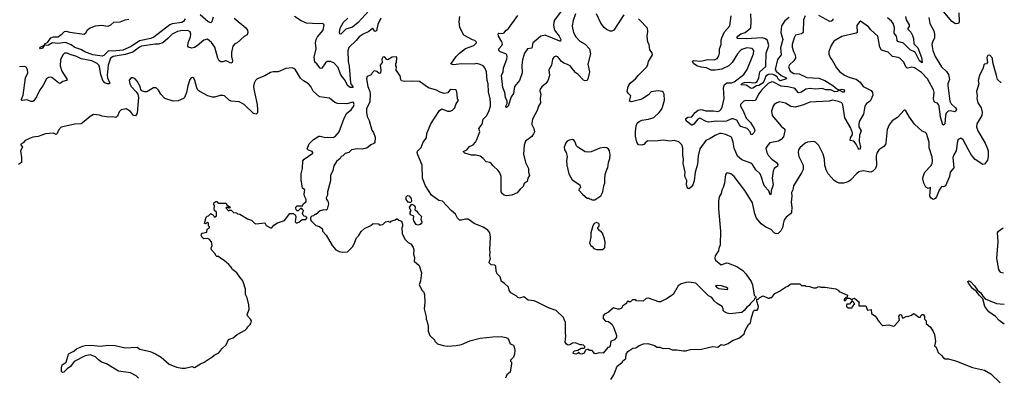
# Model space of a CAD drawing. Extents: x 2086813 to 2278017, y 548126 to 753336.
# Tile 444 of 461: x 2237240 to 2248755, y 709428 to 713596. Entities that reach past the tile are written whole.
import ezdxf

# ---------------------------------------------------------------- set-up
doc = ezdxf.new("R2010")
doc.units = 0

msp = doc.modelspace()

# ---------------------------------------------------------------- linework, layer by layer
at = {"layer": '0CON10XD'}
for points in [[(2243612, 713745), (2243491, 713585), (2243482, 713535), (2243490, 713485), (2243506, 713456), (2243549, 713405), (2243568, 713365), (2243566, 713345), (2243555, 713345), (2243384, 713416), (2243335, 713405), (2243277, 713353)], [(2239748, 713615), (2239885, 713502), (2239904, 713475), (2239909, 713445), (2239900, 713420), (2239865, 713400), (2239784, 713326), (2239755, 713313), (2239733, 713287), (2239716, 713214), (2239716, 713165), (2239727, 713113), (2239723, 713097), (2239711, 713089), (2239655, 713114), (2239645, 713116), (2239615, 713103), (2239594, 713104), (2239574, 713114), (2239557, 713147), (2239524, 713275), (2239485, 713329), (2239435, 713368), (2239395, 713358), (2239315, 713289), (2239285, 713271), (2239255, 713264), (2239214, 713274), (2239208, 713285), (2239211, 713325), (2239239, 713395), (2239241, 713425), (2239234, 713455), (2239205, 713469), (2239125, 713466), (2239085, 713459), (2239025, 713428), (2238974, 713376), (2238913, 713327), (2238865, 713309), (2238825, 713310), (2238665, 713285), (2238643, 713275), (2238564, 713216), (2238472, 713188), (2238334, 713166), (2238302, 713145), (2238276, 713064), (2238262, 712948), (2238267, 712915), (2238294, 712855), (2238285, 712848), (2238265, 712847), (2238235, 712859), (2238214, 712885), (2238187, 712957), (2238175, 713045), (2238165, 713066), (2238146, 713085), (2238084, 713114), (2237957, 713137), (2237895, 713169), (2237828, 713188), (2237795, 713206), (2237765, 713205), (2237745, 713184), (2237717, 713125), (2237713, 713055), (2237734, 712994), (2237796, 712895), (2237786, 712884), (2237745, 712874), (2237715, 712851), (2237695, 712856), (2237615, 712919), (2237595, 712925), (2237575, 712920), (2237555, 712903), (2237509, 712821), (2237475, 712775), (2237435, 712695), (2237405, 712648), (2237395, 712641), (2237375, 712640), (2237325, 712661), (2237270, 712650), (2237262, 712655), (2237261, 712665), (2237281, 712715), (2237309, 712915), (2237334, 712975), (2237331, 713015), (2237315, 713039), (2237295, 713050), (2237236, 713044)], [(2239176, 713605), (2239154, 713576), (2239135, 713563), (2239025, 713547), (2238995, 713537), (2238809, 713391), (2238775, 713374), (2238642, 713348), (2238545, 713281), (2238445, 713241), (2238325, 713229), (2238277, 713233), (2238225, 713179), (2238205, 713168), (2238096, 713185), (2238001, 713221), (2237955, 713249), (2237885, 713270), (2237842, 713302), (2237775, 713331), (2237685, 713317), (2237625, 713324), (2237575, 713298), (2237526, 713294), (2237505, 713264), (2237485, 713256), (2237476, 713265), (2237479, 713275), (2237524, 713296), (2237543, 713317), (2237568, 713332), (2237605, 713384), (2237637, 713397), (2237690, 713395), (2237712, 713415), (2237734, 713426), (2237765, 713457), (2237785, 713463), (2237825, 713451), (2237993, 713427), (2238015, 713442), (2238034, 713476), (2238055, 713496), (2238127, 713523), (2238195, 713533), (2238275, 713522), (2238304, 713536), (2238340, 713565), (2238415, 713571), (2238472, 713595), (2238515, 713602)], [(2239504, 713626), (2239488, 713572), (2239475, 713558), (2239445, 713569), (2239352, 713652)], [(2241465, 713613), (2241430, 713540), (2241414, 713465), (2241395, 713456), (2241375, 713489), (2241365, 713494), (2241323, 713457), (2241255, 713428), (2241211, 713395), (2241175, 713351), (2241090, 713270), (2241076, 713234), (2241083, 713107), (2241093, 713053), (2241109, 712859), (2241117, 712837), (2241138, 712815), (2241135, 712802), (2241105, 712805), (2241073, 712825), (2241043, 712893), (2241014, 712924), (2240991, 712961), (2240965, 713036), (2240915, 713091), (2240875, 713109), (2240835, 713106), (2240815, 713092), (2240775, 713029), (2240765, 713024), (2240755, 713028), (2240715, 713080), (2240691, 713101), (2240683, 713157), (2240708, 713255), (2240701, 713325), (2240706, 713365), (2240724, 713396), (2240789, 713475), (2240802, 713535), (2240785, 713553), (2240733, 713547), (2240595, 713554), (2240533, 713583), (2240455, 713632)], [(2241325, 713698), (2241199, 713561), (2241132, 713508), (2241055, 713484), (2240995, 713427), (2240985, 713432), (2240981, 713445), (2240987, 713495), (2241028, 713565), (2241078, 713615)], [(2243739, 713665), (2243712, 713585), (2243702, 713525), (2243704, 713495), (2243715, 713445), (2243745, 713395), (2243790, 713345), (2243855, 713308), (2243902, 713255), (2243916, 713195), (2243886, 713075), (2243904, 712985), (2243889, 712915), (2243875, 712884), (2243855, 712880), (2243835, 712889), (2243769, 712959), (2243745, 712974), (2243715, 713004), (2243676, 713056), (2243645, 713074), (2243605, 713086), (2243578, 713109), (2243533, 713163), (2243512, 713168), (2243485, 713158), (2243472, 713135), (2243461, 713065), (2243430, 713010), (2243436, 712945), (2243415, 712882), (2243395, 712850), (2243345, 712811), (2243328, 712785), (2243324, 712764), (2243334, 712725), (2243326, 712675), (2243330, 712625), (2243309, 712585), (2243292, 712535), (2243239, 712435), (2243228, 712385), (2243230, 712370), (2243254, 712325), (2243260, 712285), (2243250, 712260), (2243228, 712232), (2243154, 712175), (2243141, 712129), (2243133, 712025), (2243154, 711925), (2243192, 711855), (2243189, 711815), (2243203, 711775), (2243181, 711745), (2243174, 711706), (2243138, 711682), (2243130, 711645), (2243092, 711615), (2243059, 711571), (2242995, 711546), (2242935, 711538), (2242904, 711544), (2242885, 711560), (2242871, 711585), (2242869, 711765), (2242854, 711805), (2242834, 711835), (2242776, 711886), (2242755, 711916), (2242737, 711927), (2242695, 711936), (2242662, 711975), (2242625, 711999), (2242575, 712014), (2242525, 712014), (2242446, 712036), (2242427, 712055), (2242470, 712075), (2242500, 712115), (2242543, 712135), (2242569, 712165), (2242586, 712194), (2242621, 712285), (2242608, 712325), (2242648, 712375), (2242660, 712435), (2242698, 712472), (2242726, 712524), (2242746, 712585), (2242748, 712622), (2242742, 712672), (2242722, 712751), (2242719, 712845), (2242709, 712885), (2242698, 712985), (2242679, 713035), (2242662, 713055), (2242625, 713074), (2242585, 713082), (2242554, 713076), (2242405, 713080), (2242315, 713067), (2242282, 713075), (2242346, 713165), (2242385, 713205), (2242455, 713258), (2242553, 713295), (2242582, 713325), (2242582, 713332), (2242561, 713351), (2242535, 713359), (2242434, 713414), (2242387, 713505), (2242380, 713575), (2242387, 713635)], [(2243277, 713353), (2243240, 713325), (2243228, 713262), (2243179, 713255), (2243145, 713205), (2243121, 713125), (2243111, 713065), (2243117, 712975), (2243085, 712884), (2243026, 712815), (2243014, 712735), (2242986, 712694), (2242953, 712585), (2242935, 712569), (2242925, 712574), (2242925, 712585), (2242940, 712615), (2242941, 712645), (2242921, 712685), (2242915, 712745), (2242890, 712805), (2242876, 712944), (2242893, 712985), (2242899, 713035), (2242939, 713135), (2242940, 713165), (2242936, 713185), (2242925, 713195), (2242860, 713220), (2242844, 713235), (2242842, 713255), (2242879, 713295), (2242886, 713315), (2242878, 713338), (2242839, 713405), (2242835, 713430), (2242845, 713437), (2242885, 713434), (2242905, 713441), (2242925, 713469), (2242956, 713494), (2243067, 713645)], [(2244305, 713652), (2244188, 713472), (2244165, 713460), (2244145, 713461), (2244103, 713483), (2244075, 713506), (2244035, 713554), (2243985, 713666)], [(2247872, 713622), (2247885, 713552), (2247929, 713465), (2247939, 713425), (2247938, 713385), (2247914, 713335), (2247908, 713305), (2247920, 713235), (2247947, 713167), (2248021, 713045), (2248079, 712989), (2248103, 712955), (2248113, 712895), (2248095, 712845), (2248094, 712825), (2248119, 712645), (2248134, 712614), (2248184, 712565), (2248196, 712545), (2248189, 712525), (2248175, 712520), (2248125, 712530), (2248098, 712525), (2248077, 712503), (2248068, 712475), (2248061, 712379), (2248045, 712362), (2248035, 712367), (2248007, 712457), (2247994, 712584), (2247987, 712605), (2247975, 712620), (2247945, 712628), (2247935, 712639), (2247928, 712675), (2247935, 712745), (2247927, 712775), (2247855, 712904), (2247785, 712977), (2247705, 713032), (2247675, 713041), (2247625, 713031), (2247614, 713035), (2247605, 713045), (2247581, 713101), (2247535, 713146), (2247515, 713155), (2247446, 713166), (2247395, 713217), (2247319, 713239), (2247301, 713275), (2247276, 713405), (2247195, 713479), (2247165, 713514), (2247073, 713577), (2247061, 713569), (2247031, 713529), (2247033, 713445), (2247022, 713438), (2246855, 713401), (2246763, 713345), (2246730, 713295), (2246704, 713224), (2246704, 713194), (2246721, 713145), (2246743, 713123), (2246794, 713035), (2246829, 712989), (2246887, 712947), (2246949, 712919), (2247021, 712901), (2247068, 712865), (2247105, 712815), (2247197, 712767), (2247215, 712746), (2247218, 712715), (2247195, 712659), (2247185, 712644), (2247145, 712616), (2247125, 712585), (2247110, 712490), (2247059, 712405), (2247052, 712375), (2247055, 712344), (2247082, 712295), (2247060, 712245), (2247057, 712175), (2247072, 712105), (2247065, 712080), (2247055, 712081), (2247045, 712093), (2247021, 712141), (2246996, 712176), (2246954, 712185), (2246956, 712215), (2246978, 712255), (2246978, 712275), (2246956, 712335), (2246889, 712449), (2246865, 712600), (2246854, 712625), (2246815, 712640), (2246745, 712654), (2246705, 712645), (2246480, 712630), (2246405, 712599), (2246315, 712573), (2246260, 712580), (2246195, 712620), (2246125, 712634), (2246094, 712626), (2246063, 712605), (2246053, 712587), (2246032, 712525), (2246040, 712475), (2246145, 712350), (2246188, 712315), (2246190, 712295), (2246171, 712225), (2246145, 712194), (2246115, 712176), (2246014, 712156), (2245990, 712130), (2245968, 712095), (2245976, 712045), (2245994, 712014), (2246037, 711965), (2246091, 711925), (2246108, 711905), (2246101, 711885), (2246062, 711855), (2246050, 711825), (2246039, 711745), (2246052, 711665), (2246029, 711595), (2246025, 711552), (2246015, 711548), (2246001, 711595), (2245952, 711652), (2245931, 711701), (2245925, 711735), (2245899, 711795), (2245851, 711841), (2245812, 711905), (2245789, 711919), (2245685, 711958), (2245635, 712001), (2245596, 712095), (2245586, 712165), (2245565, 712224), (2245497, 712255), (2245445, 712267), (2245423, 712265), (2245375, 712244), (2245315, 712206), (2245265, 712182), (2245195, 712085), (2245173, 712005), (2245168, 711902), (2245140, 711815), (2245127, 711713), (2245113, 711667), (2245097, 711643), (2245065, 711620), (2245050, 711625), (2245037, 711665), (2245042, 711715), (2245021, 711755), (2245020, 711775), (2245021, 711815), (2244998, 711915), (2245003, 711965), (2244995, 712015), (2244996, 712095), (2244982, 712135), (2244950, 712170), (2244895, 712184), (2244844, 712176), (2244765, 712188), (2244702, 712178), (2244616, 712176), (2244585, 712181), (2244564, 712166), (2244541, 712139), (2244515, 712129), (2244475, 712133), (2244456, 712165), (2244443, 712233), (2244440, 712285), (2244448, 712355), (2244463, 712387), (2244483, 712405), (2244515, 712421), (2244595, 712432), (2244655, 712452), (2244717, 712513), (2244744, 712545), (2244759, 712575), (2244780, 712655), (2244776, 712725), (2244765, 712748), (2244755, 712757), (2244705, 712766), (2244625, 712752), (2244592, 712718), (2244526, 712674), (2244505, 712664), (2244395, 712637), (2244370, 712645), (2244386, 712706), (2244356, 712736), (2244346, 712755), (2244356, 712815), (2244378, 712855), (2244440, 712905), (2244472, 712945), (2244576, 713044), (2244588, 713072), (2244593, 713107), (2244639, 713185), (2244638, 713208), (2244610, 713245), (2244603, 713305), (2244587, 713335), (2244577, 713405), (2244587, 713457), (2244581, 713495), (2244490, 713595), (2244475, 713606)], [(2246425, 713642), (2246408, 713595), (2246401, 713445), (2246385, 713431), (2246315, 713414), (2246296, 713385), (2246288, 713355), (2246276, 713305), (2246276, 713275), (2246290, 713225), (2246311, 713185), (2246312, 713145), (2246295, 713115), (2246241, 713069), (2246231, 713045), (2246250, 712995), (2246295, 712967), (2246355, 712964), (2246445, 712920), (2246585, 712912), (2246656, 712885), (2246748, 712828), (2246795, 712786), (2246825, 712776), (2246855, 712785), (2246875, 712781), (2246887, 712765), (2246881, 712749), (2246865, 712750), (2246825, 712774), (2246803, 712757), (2246775, 712754), (2246726, 712776), (2246666, 712776), (2246625, 712790), (2246545, 712784), (2246485, 712790), (2246435, 712784), (2246385, 712750), (2246355, 712741), (2246343, 712745), (2246315, 712783), (2246295, 712795), (2246225, 712810), (2246145, 712817), (2246055, 712865), (2246035, 712869), (2245995, 712851), (2245920, 712775), (2245879, 712725), (2245845, 712652), (2245815, 712646), (2245728, 712652), (2245708, 712645), (2245670, 712605), (2245670, 712585), (2245702, 712532), (2245736, 712445), (2245787, 712396), (2245828, 712325), (2245836, 712295), (2245825, 712272), (2245805, 712253), (2245795, 712252), (2245784, 712285), (2245746, 712326), (2245675, 712348), (2245657, 712367), (2245625, 712422), (2245585, 712438), (2245565, 712439), (2245505, 712411), (2245475, 712405), (2245385, 712409), (2245295, 712398), (2245267, 712407), (2245193, 712446), (2245172, 712435), (2245125, 712376), (2245105, 712363), (2245095, 712364), (2245033, 712415), (2245031, 712435), (2245037, 712445), (2245055, 712455), (2245100, 712460), (2245140, 712510), (2245175, 712539), (2245205, 712546), (2245225, 712542), (2245265, 712529), (2245355, 712531), (2245405, 712524), (2245425, 712530), (2245441, 712545), (2245455, 712574), (2245478, 712675), (2245472, 712798), (2245483, 712837), (2245512, 712858), (2245565, 712858), (2245595, 712868), (2245709, 712955), (2245747, 713015), (2245823, 713195), (2245827, 713235), (2245805, 713258), (2245745, 713265), (2245685, 713246), (2245665, 713232), (2245634, 713195), (2245574, 713096), (2245534, 713056), (2245452, 713018), (2245375, 713005), (2245325, 713007), (2245273, 713033), (2245210, 713040), (2245160, 713055), (2245119, 713085), (2245108, 713112), (2245125, 713118), (2245205, 713112), (2245285, 713129), (2245365, 713127), (2245395, 713144), (2245415, 713173), (2245424, 713205), (2245423, 713255), (2245443, 713305), (2245443, 713355), (2245450, 713385), (2245483, 713455), (2245546, 713525), (2245560, 713639)], [(2246239, 713621), (2246187, 713583), (2246148, 713525), (2246140, 713445), (2246166, 713365), (2246137, 713265), (2246146, 713185), (2246101, 713129), (2246074, 713015), (2246087, 712995), (2246144, 712944), (2246202, 712915), (2246209, 712905), (2246135, 712883), (2246115, 712895), (2246098, 712928), (2246068, 712948), (2246035, 712959), (2245996, 712954), (2245966, 712934), (2245944, 712875), (2245928, 712855), (2245885, 712826), (2245855, 712822), (2245815, 712797), (2245795, 712792), (2245735, 712831), (2245674, 712835), (2245693, 712855), (2245715, 712861), (2245775, 712867), (2245815, 712858), (2245845, 712860), (2245866, 712875), (2245885, 712915), (2245896, 712985), (2245962, 713045), (2245966, 713055), (2245969, 713205), (2246002, 713295), (2245985, 713351), (2245963, 713373), (2245925, 713383), (2245735, 713372), (2245635, 713376), (2245626, 713385), (2245638, 713405), (2245675, 713429), (2245723, 713447), (2245790, 713500), (2245794, 713575), (2245789, 713665)], [(2246749, 713605), (2246749, 713591), (2246735, 713579), (2246715, 713575), (2246584, 713645)], [(2247600, 713635), (2247608, 713595), (2247644, 713535), (2247642, 713518), (2247626, 713495), (2247627, 713485), (2247661, 713451), (2247681, 713411), (2247693, 713375), (2247696, 713315), (2247744, 713265), (2247787, 713155), (2247796, 713094), (2247785, 713094), (2247762, 713115), (2247712, 713215), (2247654, 713245), (2247575, 713323), (2247509, 713339), (2247501, 713351), (2247498, 713385), (2247493, 713405), (2247467, 713437), (2247469, 713505), (2247455, 713550), (2247435, 713580), (2247389, 713619)], [(2248223, 713675), (2248228, 713572), (2248219, 713551), (2248185, 713548), (2248142, 713575), (2248124, 713595), (2248045, 713690)], [(2248718, 712857), (2248675, 712895), (2248662, 712942), (2248619, 713095), (2248616, 713146), (2248585, 713180), (2248561, 713179), (2248550, 713155), (2248558, 713095), (2248545, 713078), (2248524, 713076), (2248515, 713070), (2248507, 713035), (2248463, 712945), (2248451, 712885), (2248457, 712845), (2248428, 712755), (2248437, 712705), (2248433, 712675), (2248446, 712626), (2248485, 712565), (2248498, 712515), (2248491, 712475), (2248433, 712377), (2248430, 712345), (2248446, 712296), (2248533, 712153), (2248560, 712085), (2248566, 712065), (2248565, 711995), (2248559, 711955), (2248523, 711907), (2248505, 711903), (2248415, 711961), (2248373, 712013), (2248335, 712075), (2248275, 712192), (2248245, 712210), (2248217, 712195), (2248208, 712175), (2248191, 712065), (2248163, 712017), (2248153, 711987), (2248164, 711866), (2248121, 711815), (2248116, 711764), (2248068, 711655), (2248045, 711644), (2248025, 711648), (2248015, 711639), (2247995, 711605), (2247963, 711527), (2247945, 711506), (2247925, 711496), (2247901, 711511), (2247884, 711535), (2247890, 711635), (2247865, 711623), (2247839, 711639), (2247814, 711685), (2247803, 711735), (2247806, 711765), (2247826, 711814), (2247895, 711888), (2247912, 711915), (2247917, 711945), (2247911, 711989), (2247877, 712097), (2247878, 712165), (2247847, 712267), (2247835, 712279), (2247795, 712292), (2247706, 712376), (2247647, 712455), (2247605, 712530), (2247595, 712540), (2247585, 712540), (2247506, 712454), (2247445, 712413), (2247410, 712365), (2247387, 712313), (2247371, 712155), (2247364, 712136), (2247345, 712114), (2247288, 712075), (2247264, 712035), (2247256, 712005), (2247259, 711891), (2247247, 711855), (2247216, 711824), (2247195, 711814), (2247105, 711830), (2247055, 711817), (2247030, 711800), (2246958, 711722), (2246928, 711702), (2246875, 711686), (2246825, 711686), (2246796, 711696), (2246767, 711715), (2246696, 711795), (2246672, 711842), (2246656, 711895), (2246652, 711965), (2246636, 712026), (2246587, 712127), (2246546, 712166), (2246525, 712172), (2246455, 712166), (2246425, 712152), (2246363, 712097), (2246350, 712075), (2246344, 712045), (2246352, 711995), (2246401, 711895), (2246401, 711845), (2246385, 711805), (2246290, 711655), (2246283, 711607), (2246268, 711575), (2246271, 711535), (2246263, 711465), (2246272, 711405), (2246266, 711344), (2246254, 711326), (2246205, 711286), (2246185, 711261), (2246175, 711242), (2246170, 711210), (2246164, 711175), (2246143, 711127), (2246112, 711098), (2246085, 711093), (2246065, 711104), (2246028, 711145), (2245965, 711170), (2245911, 711211), (2245855, 711275), (2245837, 711325), (2245809, 711455), (2245721, 711601), (2245595, 711764), (2245555, 711796), (2245515, 711807), (2245505, 711802), (2245496, 711785), (2245482, 711685), (2245468, 711635), (2245452, 711605), (2245444, 711566), (2245420, 711525), (2245411, 711475), (2245412, 711385), (2245436, 711124), (2245431, 710965), (2245415, 710920), (2245413, 710895), (2245372, 710835), (2245368, 710805), (2245376, 710786), (2245445, 710732), (2245505, 710753), (2245525, 710750), (2245625, 710713), (2245697, 710665), (2245733, 710625), (2245794, 710534), (2245810, 710495), (2245830, 710375), (2245848, 710358), (2245848, 710342), (2245832, 710338), (2245828, 710322), (2245785, 710278), (2245772, 710255), (2245742, 710235), (2245713, 710197), (2245685, 710172), (2245545, 710158), (2245514, 710164), (2245481, 710181), (2245468, 710198), (2245468, 710215), (2245455, 710242), (2245395, 710278), (2245361, 710311), (2245335, 710348), (2245295, 710368), (2245147, 710517), (2245065, 710528), (2245034, 710526), (2244975, 710510), (2244942, 710485), (2244882, 710385), (2244805, 710333), (2244735, 710297), (2244715, 710297), (2244595, 710342), (2244565, 710338), (2244532, 710308), (2244455, 710310), (2244445, 710320), (2244405, 710320), (2244385, 710300), (2244365, 710300), (2244355, 710310), (2244340, 710295), (2244335, 710280), (2244295, 710250), (2244280, 710225), (2244255, 710212), (2244235, 710212), (2244185, 710230), (2244125, 710178), (2244080, 710155), (2244062, 710135), (2244062, 710102), (2244092, 710072), (2244127, 710067), (2244168, 710035), (2244188, 709995), (2244219, 709905), (2244220, 709885), (2244196, 709854), (2244155, 709840), (2244147, 709783), (2244135, 709770), (2244117, 709763), (2244062, 709698), (2244015, 709702), (2243975, 709690), (2243964, 709694), (2243935, 709730), (2243905, 709730), (2243895, 709740), (2243875, 709742), (2243857, 709733), (2243840, 709700), (2243815, 709686), (2243795, 709690), (2243775, 709710), (2243762, 709695), (2243745, 709686), (2243714, 709694), (2243717, 709715), (2243728, 709725), (2243767, 709733), (2243805, 709757), (2243842, 709758), (2243850, 709765), (2243850, 709775), (2243832, 709792), (2243815, 709797), (2243794, 709794), (2243740, 709820), (2243704, 709816), (2243682, 709798), (2243655, 709792), (2243635, 709802), (2243618, 709825), (2243627, 709897), (2243625, 709940), (2243622, 710055), (2243612, 710085), (2243598, 710115), (2243515, 710198), (2243425, 710227), (2243285, 710300), (2243255, 710310), (2243185, 710318), (2243135, 710358), (2243085, 710340), (2243065, 710348), (2243045, 710370), (2242982, 710405), (2242963, 710435), (2242955, 710468), (2242905, 710517), (2242874, 710534), (2242861, 710591), (2242823, 710625), (2242813, 710655), (2242807, 710715), (2242795, 710728), (2242755, 710732), (2242732, 710755), (2242734, 710775), (2242748, 710805), (2242740, 710835), (2242743, 710883), (2242737, 710905), (2242748, 711055), (2242738, 711105), (2242716, 711136), (2242661, 711171), (2242555, 711213), (2242484, 711264), (2242455, 711266), (2242405, 711252), (2242385, 711254), (2242361, 711275), (2242335, 711322), (2242285, 711366), (2242185, 711474), (2242142, 711482), (2242055, 711543), (2241984, 711654), (2241952, 711745), (2241946, 711895), (2241895, 712018), (2241890, 712045), (2241892, 712058), (2241935, 712103), (2241958, 712165), (2241996, 712214), (2242003, 712265), (2242050, 712380), (2242149, 712535), (2242175, 712552), (2242245, 712528), (2242275, 712526), (2242302, 712538), (2242330, 712565), (2242340, 712605), (2242370, 712655), (2242360, 712665), (2242358, 712725), (2242348, 712768), (2242336, 712776), (2242285, 712780), (2242265, 712767), (2242248, 712742), (2242206, 712734), (2242158, 712748), (2242114, 712774), (2242021, 712801), (2241915, 712874), (2241825, 712878), (2241745, 712874), (2241705, 712882), (2241697, 712897), (2241691, 712941), (2241642, 713005), (2241648, 713045), (2241640, 713055), (2241640, 713085), (2241648, 713095), (2241650, 713155), (2241645, 713160), (2241595, 713158), (2241545, 713128), (2241535, 713130), (2241505, 713162), (2241485, 713158), (2241474, 713134), (2241480, 713095), (2241456, 713065), (2241462, 713005), (2241458, 712972), (2241445, 712968), (2241415, 712990), (2241385, 712997), (2241362, 712975), (2241349, 712951), (2241305, 712932), (2241294, 712905), (2241311, 712815), (2241334, 712755), (2241339, 712725), (2241334, 712635), (2241296, 712555), (2241294, 712515), (2241303, 712465), (2241326, 712416), (2241357, 712305), (2241377, 712277)], [(2239905, 711267), (2239951, 711251), (2239985, 711218), (2240001, 711211), (2240105, 711220), (2240122, 711192), (2240175, 711162), (2240190, 711165), (2240212, 711195), (2240255, 711223), (2240335, 711250), (2240398, 711332), (2240442, 711332), (2240460, 711315), (2240468, 711295), (2240462, 711235), (2240475, 711222), (2240485, 711220), (2240505, 711228), (2240545, 711260), (2240588, 711262), (2240600, 711275), (2240600, 711285), (2240587, 711297), (2240565, 711300), (2240555, 711310), (2240548, 711335), (2240558, 711365), (2240548, 711378), (2240538, 711388), (2240525, 711390), (2240495, 711360), (2240485, 711360), (2240473, 711373), (2240468, 711395), (2240468, 711405), (2240485, 711420), (2240548, 711422), (2240561, 711449), (2240592, 711468), (2240592, 711495), (2240570, 711535), (2240567, 711555), (2240576, 711606), (2240548, 711628), (2240533, 711725), (2240530, 711795), (2240547, 711855), (2240550, 711945), (2240565, 711967), (2240670, 712035), (2240670, 712045), (2240660, 712055), (2240619, 712069), (2240602, 712085), (2240626, 712144), (2240675, 712197), (2240737, 712233), (2240755, 712233), (2240815, 712217), (2240845, 712223), (2240905, 712218), (2240928, 712232), (2240977, 712285), (2241036, 712445), (2241065, 712504), (2241115, 712544), (2241145, 712581), (2241151, 712605), (2241145, 712628), (2241135, 712630), (2241065, 712612), (2240955, 712616), (2240925, 712629), (2240865, 712680), (2240745, 712696), (2240671, 712761), (2240645, 712814), (2240618, 712848), (2240561, 712881), (2240525, 712914), (2240465, 713010), (2240445, 713027), (2240425, 713032), (2240354, 713026), (2240262, 712988), (2240205, 712987), (2240175, 712978), (2240105, 712938), (2240018, 712905), (2239996, 712884), (2239984, 712855), (2239976, 712815), (2239978, 712782), (2240016, 712606), (2240022, 712545), (2240022, 712508), (2240005, 712490), (2239975, 712500), (2239864, 712604), (2239805, 712634), (2239712, 712642), (2239688, 712655), (2239634, 712704), (2239615, 712710), (2239585, 712708), (2239520, 712690), (2239495, 712689), (2239441, 712705), (2239347, 712755), (2239325, 712774), (2239311, 712801), (2239287, 712887), (2239275, 712912), (2239265, 712920), (2239245, 712917), (2239230, 712895), (2239206, 712824), (2239190, 712745), (2239168, 712685), (2239157, 712673), (2239095, 712646), (2239035, 712642), (2238936, 712676), (2238891, 712725), (2238865, 712772), (2238835, 712798), (2238805, 712798), (2238725, 712752), (2238705, 712752), (2238670, 712765), (2238658, 712778), (2238648, 712815), (2238615, 712878), (2238585, 712908), (2238562, 712918), (2238545, 712918), (2238522, 712888), (2238529, 712845), (2238545, 712813), (2238604, 712754), (2238620, 712725), (2238628, 712688), (2238614, 712505), (2238595, 712474), (2238570, 712475), (2238535, 712524), (2238484, 712554), (2238425, 712543), (2238405, 712518), (2238385, 712470), (2238365, 712452), (2238325, 712462), (2238284, 712456), (2238205, 712469), (2238175, 712480), (2238105, 712487), (2238063, 712465), (2237995, 712404), (2237960, 712380), (2237885, 712376), (2237725, 712339), (2237694, 712305), (2237680, 712265), (2237665, 712253), (2237635, 712269), (2237540, 712260), (2237455, 712229), (2237395, 712223), (2237355, 712208), (2237305, 712182), (2237280, 712155), (2237255, 712140), (2237252, 712135), (2237272, 712105), (2237249, 712065), (2237263, 711985), (2237260, 711925), (2237225, 711904)], [(2241377, 712277), (2241396, 712224), (2241392, 712158), (2241383, 712147), (2241346, 712134), (2241316, 712104), (2241295, 712094), (2241245, 712084), (2241185, 712087), (2241120, 712075), (2241090, 712045), (2241045, 712030), (2241020, 712005), (2241000, 711995), (2240986, 711974), (2240945, 711940), (2240913, 711887), (2240902, 711835), (2240873, 711775), (2240876, 711714), (2240839, 711585), (2240838, 711545), (2240824, 711514), (2240827, 711495), (2240842, 711475), (2240852, 711445), (2240835, 711380), (2240825, 711370), (2240795, 711372), (2240755, 711362), (2240705, 711320), (2240692, 711318), (2240678, 711302), (2240655, 711300), (2240640, 711285), (2240640, 711255), (2240652, 711242), (2240705, 711190), (2240745, 711178), (2240769, 711159), (2240780, 711145), (2240780, 711125), (2240825, 711078), (2240893, 710955), (2240936, 710906), (2240975, 710888), (2241015, 710879), (2241075, 710882), (2241136, 710944), (2241160, 710995), (2241180, 711045), (2241208, 711075), (2241235, 711122), (2241273, 711157), (2241345, 711190), (2241375, 711212), (2241435, 711210), (2241445, 711200), (2241465, 711198), (2241486, 711204), (2241520, 711235), (2241555, 711240), (2241562, 711232), (2241575, 711230), (2241585, 711240), (2241630, 711255), (2241645, 711270), (2241655, 711270), (2241675, 711252), (2241705, 711240), (2241716, 711205), (2241716, 711184), (2241708, 711165), (2241712, 711095), (2241745, 711030), (2241782, 710992), (2241815, 710978), (2241842, 710935), (2241849, 710905), (2241844, 710854), (2241858, 710815), (2241852, 710775), (2241911, 710721), (2241939, 710639), (2241928, 710545), (2241910, 710495), (2241945, 710430), (2241965, 710410), (2241973, 710385), (2241979, 710285), (2241970, 710215), (2241993, 710123), (2241994, 710094), (2242007, 710065), (2242017, 710015), (2242018, 709955), (2242038, 709905), (2242090, 709855), (2242095, 709840), (2242125, 709808), (2242191, 709789), (2242245, 709781), (2242345, 709789), (2242405, 709800), (2242505, 709842), (2242627, 709873), (2242775, 709890), (2242875, 709892), (2242925, 709882), (2242945, 709872), (2242960, 709850), (2242975, 709808), (2243006, 709796), (2243018, 709785), (2243030, 709735), (2243026, 709685), (2243015, 709652), (2242980, 709615), (2242980, 709605), (2242990, 709595), (2242990, 709575), (2242977, 709475), (2242938, 709445), (2242920, 709405)], [(2243965, 711490), (2244035, 711538), (2244060, 711585), (2244071, 711655), (2244084, 711685), (2244082, 711735), (2244089, 711785), (2244107, 711845), (2244119, 711865), (2244126, 711925), (2244140, 711975), (2244144, 712015), (2244136, 712065), (2244125, 712083), (2244107, 712097), (2244075, 712102), (2244025, 712094), (2243925, 712052), (2243895, 712048), (2243855, 712052), (2243768, 712105), (2243753, 712123), (2243734, 712174), (2243725, 712184), (2243704, 712194), (2243665, 712189), (2243644, 712176), (2243629, 712155), (2243608, 712105), (2243610, 712075), (2243630, 712045), (2243642, 711995), (2243636, 711945), (2243640, 711895), (2243663, 711793), (2243701, 711725), (2243789, 711665), (2243800, 711635), (2243782, 711618), (2243780, 711605), (2243825, 711552), (2243875, 711510), (2243895, 711510), (2243902, 711502), (2243925, 711500), (2243935, 711490), (2243965, 711490)], [(2241795, 711458), (2241785, 711462), (2241758, 711495), (2241758, 711525), (2241775, 711542), (2241796, 711536), (2241819, 711505), (2241823, 711475), (2241815, 711460), (2241795, 711458)], [(2238631, 709405), (2238603, 709435), (2238535, 709469), (2238395, 709486), (2238255, 709574), (2238197, 709595), (2238160, 709620), (2238125, 709654), (2238065, 709678), (2238005, 709668), (2237878, 709602), (2237835, 709543), (2237794, 709516), (2237758, 709475), (2237742, 709472), (2237730, 709485), (2237730, 709525), (2237738, 709562), (2237782, 709595), (2237810, 709685), (2237820, 709695), (2237875, 709720), (2237905, 709750), (2237975, 709782), (2238005, 709789), (2238075, 709793), (2238185, 709779), (2238269, 709791), (2238355, 709788), (2238475, 709760), (2238615, 709767), (2238645, 709744), (2238765, 709718), (2238829, 709689), (2238895, 709652), (2238990, 709570), (2239075, 709536), (2239136, 709524), (2239175, 709523), (2239254, 709544), (2239285, 709529), (2239356, 709575), (2239398, 709592), (2239455, 709633), (2239485, 709646), (2239515, 709675), (2239568, 709702), (2239605, 709750), (2239653, 709795), (2239682, 709858), (2239735, 709879), (2239784, 709916), (2239875, 709967), (2239898, 709985), (2239908, 710005), (2239935, 710032), (2239944, 710045), (2239950, 710075), (2239941, 710095), (2239905, 710133), (2239901, 710145), (2239924, 710214), (2239919, 710265), (2239899, 710345), (2239880, 710385), (2239879, 710445), (2239850, 710545), (2239814, 710585), (2239778, 710638), (2239730, 710675), (2239713, 710705), (2239685, 710733), (2239632, 710782), (2239592, 710805), (2239565, 710830), (2239545, 710830), (2239535, 710840), (2239528, 710858), (2239483, 710905), (2239478, 710925), (2239490, 710955), (2239485, 711000), (2239455, 711030), (2239437, 711037), (2239393, 711033), (2239375, 711050), (2239363, 711075), (2239365, 711090), (2239375, 711100), (2239428, 711112), (2239432, 711148), (2239460, 711165), (2239460, 711175), (2239448, 711188), (2239448, 711218), (2239438, 711228), (2239415, 711210), (2239400, 711215), (2239422, 711288), (2239432, 711298), (2239448, 711302), (2239475, 711330), (2239482, 711322), (2239495, 711320), (2239510, 711305), (2239515, 711290), (2239525, 711290), (2239540, 711305), (2239540, 711345), (2239520, 711365), (2239513, 711383), (2239520, 711425), (2239510, 711435), (2239510, 711455), (2239535, 711470), (2239545, 711470), (2239562, 711452), (2239575, 711450), (2239655, 711450), (2239662, 711432), (2239700, 711405), (2239695, 711390), (2239685, 711400), (2239655, 711400), (2239650, 711395), (2239682, 711362), (2239695, 711370), (2239715, 711370), (2239742, 711342), (2239775, 711340), (2239788, 711328), (2239815, 711322), (2239905, 711267)], [(2241895, 711194), (2241875, 711204), (2241850, 711245), (2241844, 711265), (2241848, 711298), (2241814, 711314), (2241807, 711325), (2241808, 711345), (2241820, 711365), (2241805, 711380), (2241798, 711405), (2241825, 711440), (2241856, 711425), (2241864, 711405), (2241862, 711372), (2241885, 711358), (2241895, 711340), (2241940, 711295), (2241930, 711265), (2241943, 711235), (2241941, 711215), (2241925, 711201), (2241895, 711194)], [(2243985, 710908), (2244055, 710910), (2244076, 710924), (2244082, 710935), (2244086, 710995), (2244080, 711035), (2244055, 711100), (2244036, 711126), (2244025, 711130), (2244000, 711155), (2244002, 711168), (2244017, 711183), (2244017, 711205), (2244005, 711218), (2243984, 711226), (2243957, 711213), (2243943, 711187), (2243920, 711105), (2243918, 711055), (2243902, 710985), (2243920, 710955), (2243936, 710946), (2243955, 710922), (2243985, 710908)], [(2248747, 710635), (2248715, 710643), (2248701, 710655), (2248692, 710675), (2248669, 710805), (2248682, 711005), (2248674, 711106), (2248687, 711123), (2248740, 711163)], [(2244155, 709390), (2244187, 709445), (2244228, 709545), (2244280, 709585), (2244290, 709595), (2244290, 709605), (2244328, 709635), (2244332, 709685), (2244354, 709716), (2244410, 709755), (2244445, 709762), (2244485, 709788), (2244534, 709806), (2244585, 709812), (2244666, 709786), (2244695, 709770), (2244725, 709768), (2244755, 709757), (2244835, 709751), (2244869, 709739), (2244925, 709738), (2245005, 709724), (2245025, 709724), (2245085, 709743), (2245215, 709747), (2245245, 709754), (2245345, 709777), (2245405, 709770), (2245445, 709798), (2245475, 709793), (2245525, 709813), (2245575, 709847), (2245650, 709875), (2245683, 709897), (2245712, 709925), (2245723, 709965), (2245762, 710035), (2245787, 710053), (2245797, 710115), (2245822, 710188), (2245835, 710202), (2245865, 710202), (2245875, 710220), (2245882, 710245), (2245860, 710305), (2245862, 710328), (2245875, 710330), (2245895, 710350), (2245935, 710368), (2245995, 710340), (2246005, 710340), (2246015, 710350), (2246035, 710350), (2246070, 710395), (2246125, 710422), (2246195, 710470), (2246225, 710480), (2246245, 710500), (2246263, 710507), (2246365, 710508), (2246385, 710490), (2246425, 710490), (2246435, 710480), (2246475, 710478), (2246525, 710460), (2246555, 710462), (2246585, 710478), (2246608, 710468), (2246655, 710470), (2246785, 710450), (2246813, 710433), (2246825, 710418), (2246920, 710375), (2246918, 710352), (2246902, 710348), (2246882, 710328), (2246882, 710312), (2246898, 710312), (2246915, 710340), (2246945, 710342), (2246975, 710320), (2246985, 710332), (2247005, 710340), (2247055, 710300)], [(2245515, 710444), (2245520, 710445), (2245520, 710455), (2245508, 710465), (2245448, 710485), (2245395, 710490), (2245378, 710485), (2245393, 710465), (2245415, 710453), (2245515, 710444)], [(2248755, 710037), (2248695, 710081), (2248653, 710125), (2248575, 710180), (2248527, 710245), (2248503, 710333), (2248460, 710375), (2248429, 710419), (2248384, 710455), (2248338, 710515), (2248330, 710535), (2248345, 710542), (2248363, 710533), (2248406, 710486), (2248443, 710433), (2248482, 710405), (2248503, 710363), (2248533, 710333), (2248665, 710280), (2248705, 710273), (2248752, 710272)], [(2246975, 710230), (2246980, 710245), (2247008, 710275), (2246975, 710310), (2246945, 710270), (2246915, 710270), (2246910, 710265), (2246910, 710245), (2246925, 710230), (2246975, 710230)], [(2247055, 710300), (2247060, 710295), (2247052, 710285), (2247052, 710252), (2247135, 710250), (2247155, 710200), (2247197, 710207), (2247201, 710161), (2247240, 710135), (2247270, 710105), (2247270, 710095), (2247292, 710065), (2247321, 710031), (2247335, 710022), (2247405, 710031), (2247455, 710013), (2247471, 710019), (2247530, 710085), (2247520, 710125), (2247535, 710148), (2247545, 710150), (2247557, 710137), (2247562, 710112), (2247575, 710110), (2247615, 710130), (2247625, 710128), (2247669, 710141), (2247695, 710160), (2247710, 710155), (2247755, 710120), (2247775, 710120), (2247780, 710135), (2247795, 710150), (2247805, 710150), (2247822, 710132), (2247822, 710095), (2247840, 710075), (2247840, 710045), (2247893, 710003), (2247925, 709950), (2247938, 709915), (2247950, 709835), (2247940, 709785), (2247957, 709767), (2247980, 709705), (2248016, 709676), (2248044, 709644), (2248064, 709634), (2248103, 709633), (2248196, 709606), (2248385, 709530), (2248525, 709500), (2248596, 709456), (2248705, 709350)]]:
    msp.add_lwpolyline(points, dxfattribs=at)

doc.saveas('drawing.dxf')
